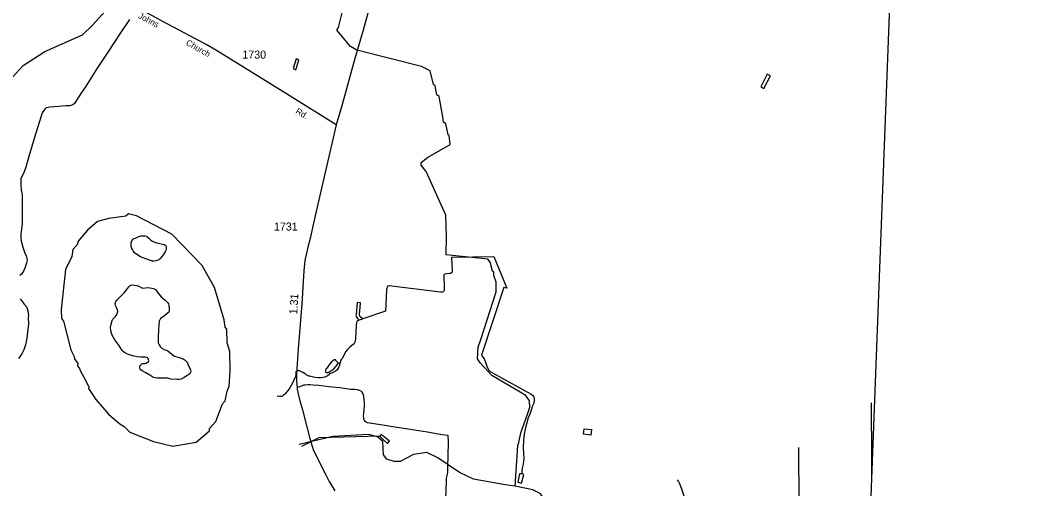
# Model space of a CAD drawing. Extents: x 2206922 to 2357709, y 510027 to 673830.
# Drawn here: x 2336184 to 2352056, y 551690 to 559014 of the extents above; entities that cross this region are included whole.
import ezdxf

# ---------------------------------------------------------------- set-up
doc = ezdxf.new("R2010")
doc.units = 0
for name, color, linetype in [('Exist Boundary Political CountyLine', 7, 'Continuous'), ('Exist Hydrographic Creek Single Shore', 7, 'Continuous'), ('Exist Hydrographic Misc Water Feature', 7, 'Continuous'), ('Exist Hydrographic Pond Under 1500 Sq Ft', 7, 'Continuous'), ('Exist Road Non-System Type 51', 7, 'Continuous'), ('Exist Road Secondary Mileage Hundredths English Label', 7, 'Continuous'), ('Exist Road Secondary Type 51 Attributed', 7, 'Continuous'), ('Exist Road Secondary Type 51 Label', 7, 'Continuous'), ('Exist Road Secondary Type 51 Number Label', 7, 'Continuous')]:
    doc.layers.add(name, color=color, linetype=linetype)

msp = doc.modelspace()

# ---------------------------------------------------------------- linework, layer by layer
at = {"layer": 'Exist Boundary Political CountyLine'}
msp.add_lwpolyline([(2352056, 585131), (2350627, 582134), (2348330, 521703)], dxfattribs=at)
at = {"layer": 'Exist Hydrographic Creek Single Shore'}
msp.add_lwpolyline([(2335838, 557565), (2335878, 557582), (2335877, 557690), (2335941, 557939), (2336055, 558117), (2336228, 558308), (2336567, 558528), (2337155, 558788), (2337311, 558939), (2337607, 559266)], dxfattribs=at)
at = {"layer": 'Exist Hydrographic Misc Water Feature'}
for p, q in [((2349471, 553033), (2349476, 552146)), ((2348334, 552334), (2348343, 551461)), ((2349476, 552146), (2349487, 552146)), ((2349476, 552146), (2349477, 551873))]:
    msp.add_line(p, q, dxfattribs=at)
for points in [[(2343911, 551729), (2343953, 552365), (2343969, 552414), (2344001, 552563), (2344106, 552856), (2344138, 552966), (2344137, 553064), (2344077, 553147), (2343549, 553458), (2343363, 553657), (2343321, 553721), (2343335, 553905), (2343376, 554022), (2343617, 554766), (2343615, 554917), (2343580, 555024), (2343579, 555083), (2343555, 555089), (2343519, 555232), (2343486, 555280), (2342835, 555348), (2342840, 555631), (2342828, 555965), (2342519, 556652), (2342443, 556750), (2342443, 556793), (2342542, 556869), (2342897, 557074), (2342879, 557214), (2342863, 557224), (2342827, 557396), (2342793, 557421), (2342784, 557506), (2342722, 557822), (2342688, 557846), (2342662, 557987), (2342636, 558012), (2342584, 558226), (2342450, 558293), (2341439, 558548), (2341338, 558603), (2341127, 558860), (2341152, 558900), (2341263, 559345)], [(2340531, 558398), (2340493, 558411), (2340445, 558259), (2340485, 558241), (2340531, 558398)], [(2347897, 558144), (2347845, 558172), (2347746, 557976), (2347797, 557945), (2347897, 558144)], [(2338023, 555627), (2338051, 555639), (2338065, 555644), (2338083, 555646), (2338105, 555644), (2338128, 555644), (2338147, 555639), (2338159, 555633), (2338183, 555613), (2338218, 555583), (2338244, 555562), (2338256, 555554), (2338270, 555548), (2338315, 555534), (2338382, 555521), (2338429, 555508), (2338445, 555498), (2338457, 555486), (2338461, 555469), (2338461, 555448), (2338458, 555414), (2338452, 555404), (2338426, 555364), (2338397, 555328), (2338363, 555283), (2338345, 555269), (2338330, 555261), (2338302, 555252), (2338270, 555248), (2338250, 555250), (2338218, 555259), (2338159, 555279), (2338101, 555298), (2338061, 555315), (2338033, 555333), (2338011, 555345), (2337987, 555365), (2337969, 555380), (2337958, 555394), (2337946, 555412), (2337936, 555432), (2337922, 555458), (2337917, 555482), (2337913, 555508), (2337915, 555534), (2337924, 555564), (2337942, 555588), (2337958, 555600), (2337982, 555610), (2338023, 555627)], [(2342919, 555310), (2342927, 555096), (2342926, 555078), (2342916, 555064), (2342902, 555056), (2342886, 555056), (2342844, 555051), (2342812, 555045), (2342800, 555039), (2342798, 555029), (2342801, 554835), (2342801, 554811), (2342803, 554791), (2342797, 554779), (2342787, 554770), (2342772, 554762), (2342745, 554764), (2342697, 554769), (2341945, 554862), (2341929, 554858), (2341915, 554846), (2341905, 554826), (2341901, 554808), (2341902, 554794), (2341888, 554468), (2341533, 554346)], [(2342919, 555310), (2343578, 555320), (2343780, 554826), (2343732, 554834), (2343385, 553780), (2343434, 553709), (2343455, 553653), (2343474, 553591), (2343498, 553546), (2343520, 553524), (2343556, 553504), (2344162, 553170), (2344188, 553148), (2344200, 553132), (2344209, 553104), (2344209, 553072), (2344204, 553030), (2344184, 552988), (2344159, 552916), (2344139, 552858), (2344116, 552799), (2344093, 552721), (2344080, 552667), (2344063, 552593), (2344052, 552541), (2344046, 552495), (2344039, 552437), (2344036, 552345), (2344041, 552243), (2344046, 552155), (2344037, 552073), (2344022, 552013), (2344015, 551976), (2344013, 551924)], [(2338099, 554828), (2338173, 554835), (2338235, 554828), (2338263, 554822), (2338283, 554812), (2338293, 554803), (2338336, 554749), (2338382, 554692), (2338447, 554637), (2338488, 554599), (2338496, 554581), (2338502, 554559), (2338509, 554502), (2338509, 554474), (2338503, 554451), (2338474, 554423), (2338412, 554378), (2338374, 554352), (2338361, 554332), (2338353, 554308), (2338348, 554258), (2338338, 554071), (2338335, 554022), (2338337, 553971), (2338350, 553940), (2338366, 553912), (2338394, 553886), (2338430, 553865), (2338479, 553851), (2338487, 553846), (2338547, 553794), (2338569, 553776), (2338592, 553763), (2338664, 553741), (2338724, 553720), (2338760, 553699), (2338776, 553685), (2338789, 553671), (2338811, 553611), (2338840, 553552), (2338846, 553534), (2338842, 553514), (2338837, 553498), (2338829, 553486), (2338783, 553457), (2338741, 553431), (2338694, 553404), (2338666, 553398), (2338640, 553396), (2338532, 553404), (2338472, 553422), (2338460, 553421), (2338400, 553421), (2338320, 553420), (2338288, 553423), (2338255, 553433), (2338204, 553468), (2338141, 553503), (2338086, 553533), (2338066, 553551), (2338054, 553566), (2338052, 553574), (2338050, 553588), (2338050, 553600), (2338052, 553613), (2338065, 553628), (2338081, 553643), (2338095, 553649), (2338133, 553649), (2338149, 553655), (2338165, 553664), (2338183, 553680), (2338189, 553696), (2338186, 553712), (2338180, 553726), (2338170, 553734), (2338154, 553741), (2338132, 553745), (2338072, 553749), (2338008, 553752), (2337962, 553761), (2337902, 553777), (2337873, 553786), (2337848, 553798), (2337809, 553819), (2337791, 553833), (2337775, 553849), (2337722, 553934), (2337661, 554018), (2337618, 554089), (2337608, 554121), (2337597, 554159), (2337593, 554212), (2337602, 554262), (2337618, 554319), (2337627, 554341), (2337669, 554383), (2337682, 554400), (2337694, 554418), (2337702, 554444)], [(2337702, 554444), (2337706, 554462), (2337703, 554486), (2337693, 554512), (2337671, 554555), (2337666, 554577), (2337672, 554601), (2337676, 554618), (2337692, 554639), (2337751, 554700), (2337806, 554751), (2337848, 554807), (2337877, 554844), (2337898, 554866), (2337913, 554872), (2337932, 554876), (2337963, 554874), (2338002, 554865), (2338036, 554858), (2338069, 554834), (2338083, 554830), (2338099, 554828)], [(2341533, 554346), (2341511, 554364), (2341493, 554377), (2341483, 554391), (2341480, 554407), (2341482, 554429), (2341486, 554467), (2341498, 554597), (2341444, 554603), (2341429, 554410), (2341425, 554396), (2341427, 554385), (2341435, 554375), (2341451, 554353), (2341475, 554327)], [(2341475, 554327), (2341463, 554321), (2341450, 554313), (2341440, 554304), (2341432, 554283), (2341429, 554245), (2341417, 554033), (2341411, 554003), (2341406, 553984), (2341390, 553952), (2341366, 553934), (2341322, 553896), (2341289, 553861), (2341269, 553837), (2341246, 553797), (2341230, 553763), (2341209, 553728), (2341197, 553714), (2341189, 553698), (2341185, 553684), (2341181, 553666), (2341179, 553652)], [(2341533, 554346), (2341512, 554337), (2341491, 554331), (2341475, 554327)], [(2341179, 553652), (2341170, 553634), (2341166, 553620), (2341156, 553594), (2341150, 553582), (2341146, 553574), (2341135, 553557), (2341119, 553537), (2341105, 553527), (2341094, 553521), (2341044, 553498), (2341013, 553484), (2340994, 553468), (2340964, 553447), (2340938, 553433), (2340914, 553427), (2340882, 553424), (2340839, 553426), (2340782, 553431), (2340740, 553437), (2340702, 553448), (2340684, 553452), (2340666, 553462), (2340650, 553469), (2340636, 553479), (2340620, 553491), (2340597, 553505), (2340564, 553523), (2340541, 553532), (2340525, 553534), (2340511, 553534), (2340499, 553528), (2340491, 553522), (2340488, 553517), (2340486, 553510), (2340486, 553493), (2340487, 553462), (2340482, 553446), (2340478, 553434), (2340461, 553397), (2340434, 553339), (2340391, 553268), (2340367, 553232), (2340322, 553174), (2340310, 553164), (2340296, 553152), (2340286, 553145), (2340277, 553137), (2340267, 553133), (2340254, 553131), (2340242, 553131), (2340233, 553131), (2340196, 553136)], [(2341148, 553652), (2341146, 553657), (2341139, 553667), (2341113, 553697), (2341109, 553699), (2341103, 553703), (2341097, 553705), (2341091, 553703), (2341081, 553703), (2341075, 553697), (2341045, 553672), (2341024, 553650), (2341004, 553620), (2340979, 553593), (2340963, 553571), (2340953, 553561), (2340949, 553551), (2340947, 553537), (2340949, 553527), (2340951, 553519), (2340956, 553511), (2340959, 553507), (2340970, 553503), (2340981, 553506), (2340991, 553508), (2341002, 553512), (2341035, 553532), (2341077, 553563), (2341114, 553607), (2341134, 553627), (2341142, 553641), (2341144, 553645), (2341148, 553652)], [(2341148, 553652), (2341154, 553656), (2341164, 553655), (2341172, 553654), (2341179, 553652)], [(2343911, 551729), (2343753, 551753), (2343260, 551838), (2343042, 551944), (2342706, 552173), (2342531, 552255), (2342323, 552227), (2342116, 552116), (2342024, 552116), (2341907, 552154), (2341856, 552221), (2341845, 552430), (2341761, 552503), (2341619, 552536), (2341062, 552504), (2340538, 552381)], [(2340581, 552357), (2340848, 552492), (2341803, 552518)], [(2341803, 552518), (2341797, 552510), (2341860, 552451), (2341919, 552395)], [(2341919, 552395), (2341948, 552434), (2341819, 552540), (2341803, 552518)], [(2345106, 552615), (2345095, 552529), (2344981, 552544), (2344990, 552626), (2345106, 552615)], [(2344013, 551924), (2343979, 551924), (2343951, 551790), (2344010, 551779), (2344049, 551915), (2344013, 551924)], [(2344054, 547974), (2344070, 548234), (2344197, 548719), (2344455, 549438), (2344568, 549705), (2344567, 549839), (2344382, 549960), (2344389, 550036), (2344713, 550823), (2344704, 550931), (2344524, 551311), (2344422, 551461), (2344304, 551617), (2344187, 551675), (2343911, 551729)]]:
    msp.add_lwpolyline(points, dxfattribs=at)
at = {"layer": 'Exist Hydrographic Pond Under 1500 Sq Ft'}
msp.add_lwpolyline([(2338565, 552357), (2338930, 552418), (2339136, 552597), (2339136, 552630), (2339235, 552739), (2339340, 553015), (2339381, 553066), (2339412, 553215), (2339445, 553292), (2339458, 553532), (2339455, 553834), (2339412, 553973), (2339409, 554183), (2339384, 554215), (2339365, 554332), (2339218, 554838), (2339022, 555178), (2338550, 555671), (2337997, 555957), (2337871, 555988), (2337830, 555954), (2337564, 555917), (2337390, 555867), (2337233, 555730), (2337085, 555563), (2337069, 555503), (2337004, 555428), (2336988, 555319), (2336891, 555118), (2336823, 554492), (2336825, 554351), (2336859, 554310), (2336972, 553862), (2337023, 553755), (2337032, 553720), (2337083, 553646), (2337075, 553613), (2337109, 553572), (2337118, 553539), (2337203, 553388), (2337237, 553308), (2337254, 553292), (2337246, 553256), (2337365, 553083), (2337568, 552852), (2337736, 552704), (2337803, 552664), (2337896, 552573), (2338264, 552427), (2338565, 552357)], dxfattribs=at)
at = {"layer": 'Exist Road Non-System Type 51'}
for points in [[(2337887, 559027), (2337746, 558820), (2337549, 558514), (2337383, 558265), (2337199, 557974), (2337141, 557884), (2337057, 557755), (2337024, 557708), (2337009, 557698), (2336990, 557685), (2336957, 557675), (2336898, 557675), (2336716, 557663), (2336651, 557658), (2336617, 557650), (2336594, 557643), (2336579, 557636), (2336562, 557621), (2336549, 557603), (2336527, 557568), (2336505, 557501), (2336405, 557183), (2336318, 556886), (2336271, 556715), (2336248, 556660), (2336231, 556618), (2336206, 556573), (2336194, 556536), (2336189, 556493), (2336189, 556448), (2336196, 556361), (2336211, 556292), (2336214, 556105), (2336211, 555943), (2336211, 555831), (2336204, 555747), (2336191, 555675), (2336189, 555615), (2336196, 555563), (2336204, 555543), (2336224, 555468), (2336251, 555391), (2336276, 555331), (2336286, 555291), (2336291, 555259), (2336281, 555219), (2336256, 555139), (2336231, 555092), (2336201, 555047), (2336176, 555025)], [(2336179, 554657), (2336243, 554577), (2336283, 554527), (2336301, 554473), (2336311, 554400), (2336308, 554368), (2336313, 554268), (2336298, 554137), (2336286, 554042), (2336266, 553938), (2336238, 553863), (2336209, 553798), (2336154, 553728)], [(2342831, 551527), (2342839, 551804), (2342840, 551852), (2342844, 551876), (2342848, 551897), (2342855, 551917), (2342860, 551953), (2342862, 552038), (2342864, 552205), (2342868, 552421), (2342867, 552521), (2342767, 552534), (2342541, 552573), (2342273, 552616), (2342033, 552655), (2341877, 552680), (2341711, 552704), (2341639, 552717), (2341606, 552721), (2341585, 552729), (2341571, 552742), (2341559, 552759), (2341548, 552777), (2341546, 552798), (2341543, 552822), (2341547, 552864), (2341555, 552924), (2341559, 552988), (2341560, 553038), (2341555, 553080), (2341547, 553139), (2341536, 553176), (2341520, 553198), (2341504, 553215), (2341481, 553225), (2341449, 553235), (2341410, 553240), (2341341, 553243), (2341174, 553266), (2341004, 553283), (2340843, 553303), (2340756, 553311), (2340703, 553315), (2340671, 553314), (2340633, 553311), (2340608, 553307), (2340573, 553295), (2340543, 553285), (2340507, 553272)], [(2346955, 549338), (2346959, 549443), (2346966, 549527), (2346976, 549614), (2346996, 549854), (2347005, 550027), (2347009, 550115), (2347005, 550178), (2346996, 550239), (2346983, 550303), (2346955, 550392), (2346935, 550455), (2346879, 550621), (2346778, 550913), (2346681, 551185), (2346577, 551497), (2346518, 551665), (2346482, 551767), (2346462, 551810), (2346445, 551829)]]:
    msp.add_lwpolyline(points, dxfattribs=at)
at = {"layer": 'Exist Road Secondary Type 51 Attributed'}
for points in [[(2342098, 560361), (2342025, 560268), (2341946, 560155), (2341885, 560038), (2341856, 559970), (2341809, 559838), (2341740, 559607), (2341539, 558859), (2341410, 558414), (2341206, 557679), (2341118, 557382)], [(2341118, 557382), (2340341, 557862), (2339464, 558408), (2339248, 558541), (2339088, 558636), (2338476, 558961), (2338238, 559087), (2337980, 559224), (2337696, 559370), (2337677, 559380)], [(2341118, 557382), (2340970, 556749), (2340846, 556209), (2340763, 555841), (2340710, 555600), (2340674, 555465), (2340648, 555354), (2340629, 555259), (2340612, 555098), (2340580, 554579), (2340523, 553877), (2340497, 553491), (2340497, 553374), (2340507, 553272), (2340509, 553245), (2340521, 553175), (2340551, 553064), (2340589, 552925), (2340659, 552659), (2340705, 552473), (2340760, 552286), (2340952, 551905), (2341009, 551803), (2341094, 551658)]]:
    msp.add_lwpolyline(points, dxfattribs=at)

# ---------------------------------------------------------------- texts
at = {"layer": 'Exist Road Secondary Mileage Hundredths English Label'}
msp.add_text('1.31', height=125, rotation=86.4781, dxfattribs=at).set_placement((2340507, 554413))
at = {"layer": 'Exist Road Secondary Type 51 Label'}
for s, rotation, p in [('Johns', 332.3469, (2338017, 559053)), ('Church', 330.4051, (2338761, 558636)), ('Rd.', 328.7977, (2340472, 557567))]:
    msp.add_text(s, height=95, rotation=rotation, dxfattribs=at).set_placement(p)
at = {"layer": 'Exist Road Secondary Type 51 Number Label'}
for s, p in [('1730', (2339650, 558415)), ('1731', (2340144, 555727))]:
    msp.add_text(s, height=125, dxfattribs=at).set_placement(p)

doc.saveas('drawing.dxf')
